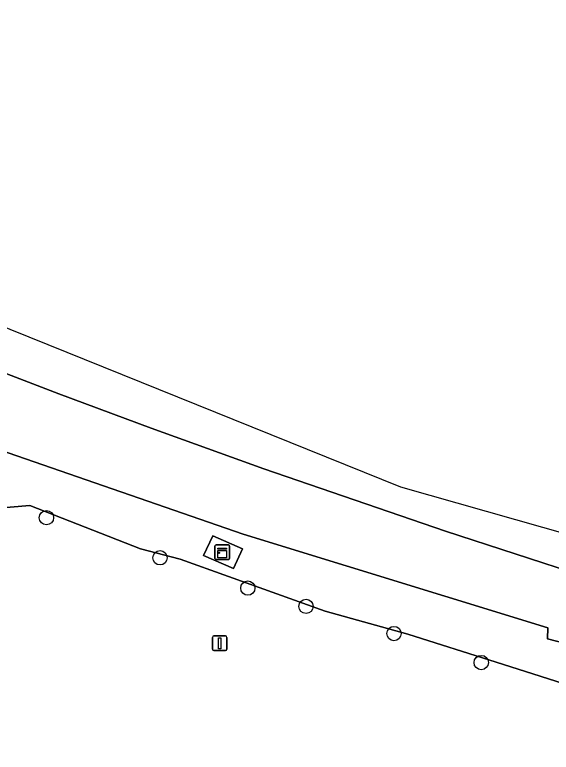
# Model space of a CAD drawing. Extents: x 159716 to 160783, y 383290 to 384031.
# Drawn here: x 160687.6 to 160724.3, y 383685.8 to 383736.2 of the extents above; entities that cross this region are included whole.
import ezdxf

# ---------------------------------------------------------------- set-up
doc = ezdxf.new("R2010")
doc.units = 0
for name, color, linetype in [('IMGEO_Boom', 7, 'Continuous'), ('IMGEO_Geluidsscherm', 7, 'Continuous'), ('IMGEO_Groenvoorziening', 7, 'Continuous'), ('IMGEO_Kast', 7, 'Continuous'), ('IMGEO_Lichtmast', 7, 'Continuous'), ('IMGEO_Perron', 7, 'Continuous'), ('IMGEO_Struiken', 7, 'Continuous'), ('IMGEO_Voetpad_halfverhard', 7, 'Continuous'), ('IMGEO_Voetpad_open', 7, 'Continuous')]:
    doc.layers.add(name, color=color, linetype=linetype)

msp = doc.modelspace()

# ---------------------------------------------------------------- linework, layer by layer
at = {"layer": 'IMGEO_Boom'}
for centre in [(160689.799, 383701.807), (160697.561, 383699.066), (160703.562, 383696.996), (160707.538, 383695.745), (160713.548, 383693.891), (160719.511, 383691.904)]:
    msp.add_circle(centre, 0.489, dxfattribs=at)
at = {"layer": 'IMGEO_Geluidsscherm'}
msp.add_lwpolyline([(160684.398, 383712.676), (160690.653, 383710.277), (160696.961, 383707.925), (160704.666, 383705.158), (160717.076, 383700.883), (160726.581, 383697.789), (160735.043, 383695.111), (160740.501, 383693.512), (160744.416, 383692.278), (160744.923, 383694.063)], dxfattribs=at)
at = {"layer": 'IMGEO_Groenvoorziening'}
msp.add_lwpolyline([(160686.235, 383702.425), (160688.667, 383702.652), (160696.235, 383699.672), (160698.927, 383698.969), (160708.851, 383695.408), (160714.501, 383693.841), (160720.531, 383691.942), (160726.609, 383689.995), (160732.687, 383688.048), (160737.841, 383685.776), (160738.349, 383686.344), (160738.794, 383687.708), (160731.885, 383690.916), (160728.716, 383692.144), (160725.275, 383693.198), (160724.044, 383693.517), (160724.066, 383694.29), (160703.249, 383700.683), (160670.505, 383711.999)], dxfattribs=at)
msp.add_lwpolyline([(160703.201, 383699.669), (160702.592, 383698.336), (160700.523, 383699.217), (160701.161, 383700.569)], close=True, dxfattribs=at)
at = {"layer": 'IMGEO_Kast'}
for p, q in [((160701.314, 383699.018), (160701.314, 383699.859)), ((160701.314, 383699.859), (160701.314, 383699.018)), ((160701.389, 383699.943), (160702.23, 383699.943)), ((160702.23, 383699.943), (160701.389, 383699.943)), ((160702.314, 383699.868), (160702.314, 383699.027)), ((160702.314, 383699.027), (160702.314, 383699.868)), ((160702.239, 383698.943), (160701.398, 383698.943)), ((160701.398, 383698.943), (160702.239, 383698.943))]:
    msp.add_line(p, q, dxfattribs=at)
for points in [[(160701.509, 383699.733), (160702.109, 383699.733), (160702.109, 383699.648), (160701.509, 383699.648), (160701.509, 383699.733)], [(160701.509, 383699.558), (160702.109, 383699.558), (160702.109, 383699.069), (160701.509, 383699.069), (160701.509, 383699.558)]]:
    msp.add_lwpolyline(points, dxfattribs=at)
msp.add_circle((160701.593, 383699.407), 0.0377, dxfattribs=at)
for centre, start, end in [((160701.392, 383699.865), 92.4484, 184.2845), ((160701.392, 383699.865), 92.4484, 184.2845), ((160702.236, 383699.865), 2.4484, 94.2845), ((160702.236, 383699.865), 2.4484, 94.2845), ((160701.392, 383699.021), 182.4484, 274.2845), ((160701.392, 383699.021), 182.4484, 274.2845), ((160702.236, 383699.021), 272.4484, 4.2845), ((160702.236, 383699.021), 272.4484, 4.2845)]:
    msp.add_arc(centre, 0.0779, start, end, dxfattribs=at)
at = {"layer": 'IMGEO_Lichtmast'}
for p, q in [((160701.143, 383692.83), (160701.143, 383693.63)), ((160701.143, 383693.63), (160701.143, 383692.83)), ((160701.243, 383693.73), (160702.033, 383693.73)), ((160702.033, 383693.73), (160701.243, 383693.73)), ((160702.133, 383693.63), (160702.133, 383692.83)), ((160702.133, 383692.83), (160702.133, 383693.63)), ((160702.033, 383692.73), (160701.243, 383692.73)), ((160701.243, 383692.73), (160702.033, 383692.73))]:
    msp.add_line(p, q, dxfattribs=at)
msp.add_lwpolyline([(160701.563, 383693.605), (160701.713, 383693.605), (160701.713, 383692.855), (160701.563, 383692.855), (160701.563, 383693.605)], dxfattribs=at)
for centre, start, end in [((160701.243, 383693.63), 90, 180), ((160701.243, 383693.63), 90, 180), ((160702.033, 383693.63), 0, 90), ((160702.033, 383693.63), 360, 90), ((160701.243, 383692.83), 180, 270), ((160701.243, 383692.83), 180, 270), ((160702.033, 383692.83), 270, 0), ((160702.033, 383692.83), 270, 0)]:
    msp.add_arc(centre, 0.1, start, end, dxfattribs=at)
at = {"layer": 'IMGEO_Perron'}
msp.add_lwpolyline([(160684.398, 383712.676), (160690.653, 383710.277), (160696.961, 383707.925), (160704.666, 383705.158), (160717.076, 383700.883), (160726.581, 383697.789), (160735.043, 383695.111), (160740.501, 383693.512), (160740.565, 383693.744), (160744.421, 383692.68), (160744.612, 383692.628), (160745.036, 383694.124), (160745.236, 383694.831), (160745.284, 383694.998), (160714.024, 383703.898), (160634.02, 383736.183)], dxfattribs=at)
at = {"layer": 'IMGEO_Struiken'}
msp.add_lwpolyline([(160670.505, 383711.999), (160703.249, 383700.683), (160724.066, 383694.29), (160724.044, 383693.517), (160725.275, 383693.198), (160728.716, 383692.144), (160731.885, 383690.916), (160738.794, 383687.708), (160738.959, 383688.214), (160739.033, 383688.192), (160740.458, 383693.359), (160740.501, 383693.512), (160735.043, 383695.111), (160726.581, 383697.789), (160717.076, 383700.883), (160704.666, 383705.158), (160696.961, 383707.925), (160690.653, 383710.277), (160684.398, 383712.676)], dxfattribs=at)
at = {"layer": 'IMGEO_Voetpad_halfverhard'}
msp.add_lwpolyline([(160726.609, 383689.995), (160720.531, 383691.942), (160714.501, 383693.841), (160708.851, 383695.408), (160698.927, 383698.969), (160696.235, 383699.672), (160688.667, 383702.652), (160686.235, 383702.425)], dxfattribs=at)
at = {"layer": 'IMGEO_Voetpad_open'}
msp.add_lwpolyline([(160703.201, 383699.669), (160701.161, 383700.569), (160700.523, 383699.217), (160702.592, 383698.336)], close=True, dxfattribs=at)

doc.saveas('drawing.dxf')
